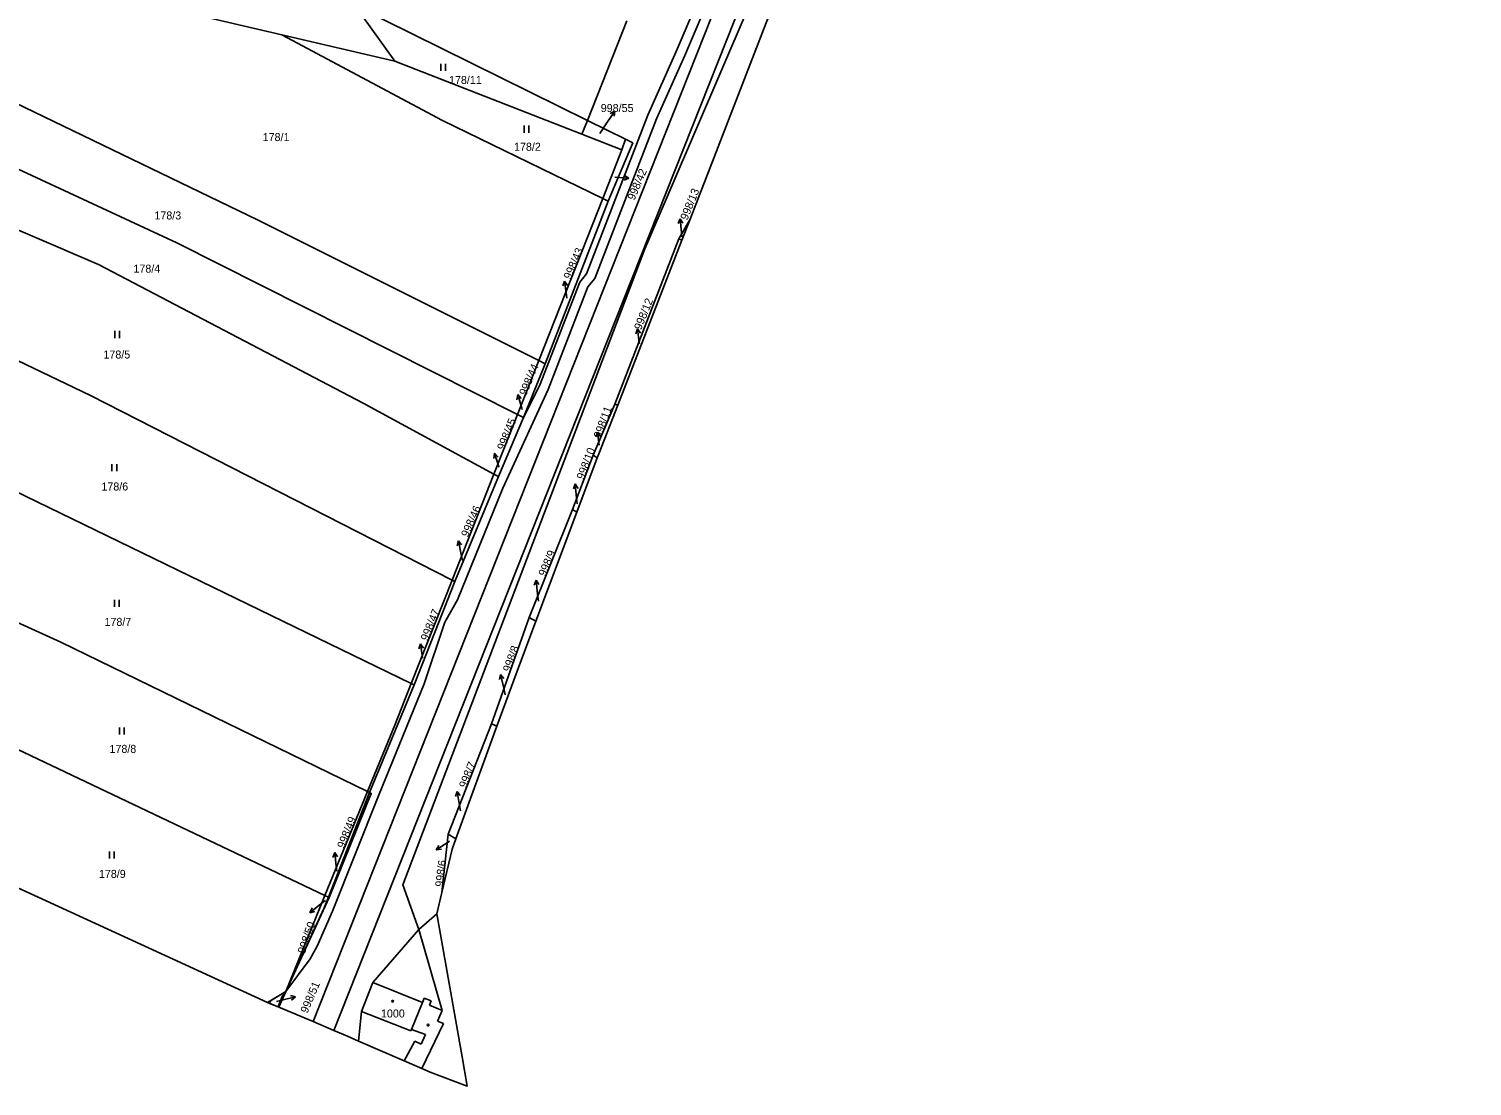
# Model space of a CAD drawing. Extents: x -757266 to -753360, y -1162585 to -1157740.
# Drawn here: x -755060.8 to -754754.3, y -1162585.2 to -1162360.6 of the extents above; entities that cross this region are included whole.
import ezdxf

# ---------------------------------------------------------------- set-up
doc = ezdxf.new("R2010")
doc.units = 0
for name, color, linetype in [('Hranice kat_území', 7, 'Continuous'), ('Hranice parcel', 7, 'Continuous'), ('Parcelní čísla', 7, 'Continuous'), ('Pop  PČ popisy', 7, 'Continuous'), ('Poz předměty', 7, 'Continuous'), ('Vnitřní kresba', 7, 'Continuous'), ('Věcná břemena k části', 7, 'Continuous'), ('Značky budov', 7, 'Continuous'), ('Značky kultur', 7, 'Continuous')]:
    doc.layers.add(name, color=color, linetype=linetype)

msp = doc.modelspace()

# ---------------------------------------------------------------- linework, layer by layer
at = {"layer": 'Hranice kat_území'}
for points in [[(-754974.17, -1162548.58), (-754973.09, -1162544.04), (-754970.91, -1162534.82), (-754970.12, -1162532.66), (-754961.39, -1162508.73), (-754957.12, -1162497.02), (-754953.13, -1162486.42), (-754944.44, -1162463.31), (-754940.08, -1162451.73), (-754939.77, -1162450.9), (-754935.75, -1162440.55), (-754922.13, -1162405.53), (-754920.39, -1162401.05), (-754904.19, -1162359.38), (-754887.61, -1162319.28), (-754851.45, -1162231.96)], [(-755064.06, -1162542.65), (-755010.16, -1162567.43), (-755007.72, -1162568.42), (-755000.46, -1162571.42), (-754996.07, -1162573.33), (-754993.17, -1162574.58), (-754990.79, -1162575.62), (-754981.12, -1162579.81), (-754977.36, -1162581.44), (-754975.59, -1162582.21), (-754967.71, -1162585.17), (-754968.81, -1162578.95), (-754974.17, -1162548.58)]]:
    msp.add_lwpolyline(points, dxfattribs=at)
at = {"layer": 'Hranice parcel'}
for p, q in [((-755096.49, -1162341), (-755007.12, -1162361.91)), ((-754983.11, -1162367.53), (-754991.59, -1162355.66)), ((-754991.59, -1162355.66), (-754942.18, -1162380.1)), ((-754933.79, -1162358.94), (-754942.18, -1162380.1)), ((-754904.19, -1162359.38), (-754920.39, -1162401.05)), ((-755007.12, -1162361.91), (-754983.11, -1162367.53)), ((-754983.11, -1162367.53), (-754943.35, -1162383.04)), ((-754943.35, -1162383.04), (-754942.18, -1162380.1)), ((-754942.18, -1162380.1), (-754934.1, -1162384.09)), ((-754943.35, -1162383.04), (-754934.85, -1162386.36)), ((-754934.85, -1162386.36), (-754934.1, -1162384.09)), ((-754938.92, -1162396.68), (-754934.85, -1162386.36)), ((-754952.51, -1162431.09), (-754938.92, -1162396.68)), ((-754937.81, -1162397.22), (-754951.16, -1162431.76)), ((-754938.92, -1162396.68), (-754937.81, -1162397.22)), ((-754922.76, -1162405.23), (-754920.39, -1162401.05)), ((-754920.39, -1162401.05), (-754922.13, -1162405.53)), ((-754936.37, -1162440.35), (-754922.76, -1162405.23)), ((-754922.13, -1162405.53), (-754935.75, -1162440.55)), ((-754922.13, -1162405.53), (-754922.76, -1162405.23)), ((-754957.02, -1162442.51), (-754952.51, -1162431.09)), ((-754952.51, -1162431.09), (-754951.16, -1162431.76)), ((-754951.16, -1162431.76), (-754955.75, -1162443.15)), ((-754940.94, -1162451.2), (-754936.37, -1162440.35)), ((-754935.75, -1162440.55), (-754936.37, -1162440.35)), ((-754961.09, -1162455.7), (-754955.75, -1162443.15)), ((-754955.75, -1162443.15), (-754957.02, -1162442.51)), ((-754945.37, -1162462.72), (-754940.94, -1162451.2)), ((-754940.08, -1162451.73), (-754944.44, -1162463.31)), ((-754940.08, -1162451.73), (-754940.94, -1162451.2)), ((-754970.94, -1162477.7), (-754962.03, -1162455.19)), ((-754961.09, -1162455.7), (-754970.36, -1162478)), ((-754962.03, -1162455.19), (-754961.09, -1162455.7)), ((-754954.58, -1162485.64), (-754945.37, -1162462.72)), ((-754944.44, -1162463.31), (-754953.13, -1162486.42)), ((-754944.44, -1162463.31), (-754945.37, -1162462.72)), ((-754979.63, -1162499.65), (-754970.94, -1162477.7)), ((-754970.94, -1162477.7), (-754970.36, -1162478)), ((-754962.59, -1162508.22), (-754954.58, -1162485.64)), ((-754953.13, -1162486.42), (-754954.58, -1162485.64)), ((-754997.93, -1162544.71), (-755083.94, -1162503.85)), ((-754971.75, -1162531.64), (-754962.59, -1162508.22)), ((-754961.39, -1162508.73), (-754970.12, -1162532.66)), ((-754961.39, -1162508.73), (-754962.59, -1162508.22)), ((-754997.93, -1162544.71), (-754988.9, -1162522.63)), ((-754973.09, -1162544.04), (-754971.75, -1162531.64)), ((-754970.12, -1162532.66), (-754971.75, -1162531.64)), ((-754970.91, -1162534.82), (-754973.09, -1162544.04)), ((-754970.12, -1162532.66), (-754970.91, -1162534.82)), ((-755064.06, -1162542.65), (-755010.16, -1162567.43)), ((-755006.25, -1162565.05), (-754997.93, -1162544.71)), ((-754997.93, -1162544.71), (-754997.07, -1162545.12)), ((-754973.09, -1162544.04), (-754974.17, -1162548.58)), ((-754997.07, -1162545.12), (-755006.25, -1162565.05)), ((-754974.17, -1162548.58), (-754978.01, -1162551.88)), ((-754968.81, -1162578.95), (-754974.17, -1162548.58)), ((-755010.16, -1162567.43), (-755006.25, -1162565.05)), ((-755007.72, -1162568.42), (-755006.25, -1162565.05)), ((-755010.16, -1162567.43), (-755007.72, -1162568.42)), ((-754996.07, -1162573.33), (-754993.17, -1162574.58)), ((-754993.17, -1162574.58), (-754990.79, -1162575.62)), ((-754967.71, -1162585.17), (-754968.81, -1162578.95))]:
    msp.add_line(p, q, dxfattribs=at)
for points in [[(-754978.01, -1162551.88), (-754981.37, -1162542.41), (-754930.02, -1162407.36), (-754870.17, -1162267.96), (-754836.4, -1162183.6), (-754824.89, -1162157.4), (-754808.97, -1162117.64), (-754790.52, -1162068.93), (-754761.32, -1161999.17), (-754754.27, -1161988.55)], [(-755099.55, -1162362.44), (-755065.93, -1162375.26), (-755012.09, -1162401.26), (-754952.51, -1162431.09)], [(-754938.92, -1162396.68), (-754972.93, -1162380.07), (-755007.12, -1162361.91)], [(-755101.09, -1162374.25), (-755066.17, -1162388.99), (-755029.41, -1162406.11), (-754957.02, -1162442.51)], [(-754934.1, -1162384.09), (-754932.57, -1162384.85), (-754937.81, -1162397.22)], [(-755102.66, -1162386.37), (-755046.04, -1162410.7), (-754989.82, -1162440.1), (-754962.03, -1162455.19)], [(-755108.76, -1162411.24), (-755073.63, -1162426.1), (-755047.73, -1162438.47), (-754970.94, -1162477.7)], [(-754935.75, -1162440.55), (-754939.77, -1162450.9), (-754940.08, -1162451.73)], [(-755102.04, -1162441.81), (-755081.44, -1162450.28), (-754979.63, -1162499.65)], [(-754957.02, -1162442.51), (-754958.5, -1162446.27), (-754962.03, -1162455.19)], [(-755091.61, -1162473.83), (-755054.02, -1162490.91), (-754988.9, -1162522.63)], [(-754970.36, -1162478), (-754979.01, -1162499.95), (-754979.63, -1162499.65)], [(-754953.13, -1162486.42), (-754957.12, -1162497.02), (-754961.39, -1162508.73)], [(-754979.63, -1162499.65), (-754983.12, -1162508.48), (-754988.9, -1162522.63)], [(-754988.9, -1162522.63), (-754988.1, -1162523.02), (-754997.07, -1162545.12)], [(-754978.01, -1162551.88), (-754987.73, -1162563.16), (-754990.19, -1162569.34), (-754990.79, -1162575.62)], [(-755007.72, -1162568.42), (-755000.46, -1162571.42), (-754996.07, -1162573.33)], [(-754990.79, -1162575.62), (-754981.12, -1162579.81), (-754977.36, -1162581.44), (-754975.59, -1162582.21), (-754967.71, -1162585.17)]]:
    msp.add_lwpolyline(points, dxfattribs=at)
at = {"layer": 'Pop  PČ popisy'}
for p, q in [((-754938.05, -1162380.59), (-754936.372, -1162378.102)), ((-754936.372, -1162378.102), (-754937.347, -1162378.652)), ((-754936.372, -1162378.102), (-754936.517, -1162379.212)), ((-754939.56, -1162382.84), (-754938.05, -1162380.59)), ((-754936.36, -1162392.13), (-754933.366, -1162392.339)), ((-754933.366, -1162392.339), (-754934.4, -1162392.769)), ((-754933.366, -1162392.339), (-754934.33, -1162391.77)), ((-754922.472, -1162400.96), (-754922.883, -1162402.002)), ((-754922.21, -1162403.95), (-754922.472, -1162400.96)), ((-754922.472, -1162400.96), (-754921.885, -1162401.914)), ((-754922.14, -1162404.8), (-754922.21, -1162403.95)), ((-754947.026, -1162414.191), (-754947.401, -1162415.246)), ((-754946.66, -1162417.17), (-754947.026, -1162414.191)), ((-754947.026, -1162414.191), (-754946.407, -1162415.124)), ((-754946.58, -1162417.83), (-754946.66, -1162417.17)), ((-754931.546, -1162424.331), (-754931.921, -1162425.386)), ((-754931.18, -1162427.31), (-754931.546, -1162424.331)), ((-754931.546, -1162424.331), (-754930.927, -1162425.264)), ((-754931.15, -1162427.55), (-754931.18, -1162427.31)), ((-754956.997, -1162438.31), (-754957.183, -1162439.414)), ((-754956.12, -1162441.18), (-754956.997, -1162438.31)), ((-754956.997, -1162438.31), (-754956.226, -1162439.121)), ((-754956.02, -1162441.51), (-754956.12, -1162441.18)), ((-754940.04, -1162446.316), (-754940.364, -1162447.282)), ((-754939.66, -1162449.02), (-754940.04, -1162446.316)), ((-754940.04, -1162446.316), (-754939.462, -1162447.155)), ((-754961.917, -1162450.776), (-754962.084, -1162451.883)), ((-754960.99, -1162453.63), (-754961.917, -1162450.776)), ((-754961.917, -1162450.776), (-754961.132, -1162451.574)), ((-754960.96, -1162453.72), (-754960.99, -1162453.63)), ((-754944.752, -1162457.29), (-754945.163, -1162458.332)), ((-754944.49, -1162460.28), (-754944.752, -1162457.29)), ((-754944.752, -1162457.29), (-754944.165, -1162458.244)), ((-754944.37, -1162461.51), (-754944.49, -1162460.28)), ((-754969.594, -1162469.345), (-754969.876, -1162470.428)), ((-754968.97, -1162472.28), (-754969.594, -1162469.345)), ((-754969.594, -1162469.345), (-754968.896, -1162470.22)), ((-754968.71, -1162473.56), (-754968.97, -1162472.28)), ((-754953.074, -1162477.725), (-754953.467, -1162478.774)), ((-754952.76, -1162480.71), (-754953.074, -1162477.725)), ((-754953.074, -1162477.725), (-754952.471, -1162478.669)), ((-754952.6, -1162482.15), (-754952.76, -1162480.71)), ((-754977.659, -1162491.216), (-754977.997, -1162492.283)), ((-754977.19, -1162494.18), (-754977.659, -1162491.216)), ((-754977.659, -1162491.216), (-754977.008, -1162492.127)), ((-754977.17, -1162494.31), (-754977.19, -1162494.18)), ((-754960.625, -1162497.756), (-754960.888, -1162498.844)), ((-754959.95, -1162500.68), (-754960.625, -1162497.756)), ((-754960.625, -1162497.756), (-754959.912, -1162498.619)), ((-754959.63, -1162502.08), (-754959.95, -1162500.68)), ((-754969.881, -1162522.585), (-754970.2, -1162523.658)), ((-754969.36, -1162525.54), (-754969.881, -1162522.585)), ((-754969.881, -1162522.585), (-754969.214, -1162523.484)), ((-754969.16, -1162526.69), (-754969.36, -1162525.54)), ((-754995.854, -1162535.565), (-754996.247, -1162536.614)), ((-754995.54, -1162538.55), (-754995.854, -1162535.565)), ((-754995.854, -1162535.565), (-754995.251, -1162536.509)), ((-754971.79, -1162533.34), (-754974.278, -1162535.018)), ((-754974.278, -1162535.018), (-754973.728, -1162534.043)), ((-754974.278, -1162535.018), (-754973.168, -1162534.873)), ((-754971.47, -1162533.12), (-754971.79, -1162533.34)), ((-754995.44, -1162539.55), (-754995.54, -1162538.55)), ((-754998.79, -1162546.49), (-755001.155, -1162548.338)), ((-755001.155, -1162548.338), (-755000.674, -1162547.326)), ((-754997.81, -1162545.72), (-754998.79, -1162546.49)), ((-755001.155, -1162548.338), (-755000.057, -1162548.116)), ((-755007.07, -1162566.91), (-755004.158, -1162566.184)), ((-755004.158, -1162566.184), (-755005.251, -1162565.94)), ((-755004.158, -1162566.184), (-755005.009, -1162566.912)), ((-755008.2, -1162567.18), (-755007.07, -1162566.91))]:
    msp.add_line(p, q, dxfattribs=at)
at = {"layer": 'Poz předměty'}
for p, q in [((-755000.46, -1162571.42), (-754786.74, -1162032.64)), ((-754934.61, -1162418.42), (-754899.91, -1162330.95)), ((-754996.07, -1162573.33), (-754934.61, -1162418.42))]:
    msp.add_line(p, q, dxfattribs=at)
at = {"layer": 'Vnitřní kresba'}
for p, q in [((-754973.06, -1162569.09), (-754978.01, -1162551.88)), ((-754977.24, -1162567.4), (-754987.73, -1162563.16)), ((-754990.19, -1162569.34), (-754979.67, -1162573.44)), ((-754979.54, -1162573.11), (-754977.24, -1162567.4)), ((-754976.86, -1162566.48), (-754977.24, -1162567.4)), ((-754975.36, -1162567.08), (-754976.86, -1162566.48)), ((-754975.74, -1162568.01), (-754975.36, -1162567.08)), ((-754973.06, -1162569.09), (-754975.74, -1162568.01)), ((-754974, -1162571.4), (-754973.06, -1162569.09)), ((-754977.36, -1162581.44), (-754972.76, -1162571.89)), ((-754972.76, -1162571.89), (-754974, -1162571.4)), ((-754979.67, -1162573.44), (-754979.54, -1162573.11)), ((-754979.54, -1162573.11), (-754976.57, -1162574.2)), ((-754976.57, -1162574.2), (-754977.49, -1162576.26)), ((-754978.86, -1162575.61), (-754981.12, -1162579.81)), ((-754977.49, -1162576.26), (-754978.86, -1162575.61))]:
    msp.add_line(p, q, dxfattribs=at)
at = {"layer": 'Věcná břemena k části'}
for points in [[(-754867.76, -1162224.22), (-754874.77, -1162244.16), (-754886.25, -1162272.86), (-754899.95, -1162307.6), (-754909.98, -1162332.31), (-754914.13, -1162343.84), (-754923.3, -1162365.48), (-754929.38, -1162378.96), (-754942.4, -1162412.64), (-754943.82, -1162414.44), (-754952.39, -1162436.44), (-754955.75, -1162443.15), (-754961.09, -1162455.7), (-754970.36, -1162478), (-754979.01, -1162499.95), (-754988.46, -1162522.84), (-754997.19, -1162545.06), (-754998.07, -1162547.29), (-755002.61, -1162557.14), (-755003.47, -1162558.26), (-755006.25, -1162565.05), (-755001.04, -1162558.17)], [(-755001.04, -1162558.17), (-754999.57, -1162555.47), (-754996.34, -1162548), (-754986.58, -1162523.55), (-754976.85, -1162499.75), (-754972.46, -1162486.61), (-754969.8, -1162481.92), (-754960.13, -1162458.17), (-754950.54, -1162437.21), (-754942.06, -1162415.44), (-754940.64, -1162413.64), (-754927.53, -1162379.73), (-754921.48, -1162366.29), (-754912.26, -1162344.57), (-754908.11, -1162333.03), (-754898.13, -1162308.45), (-754884.48, -1162273.81), (-754872.91, -1162244.89)]]:
    msp.add_lwpolyline(points, dxfattribs=at)
msp.add_lwpolyline([(-755007.05, -1162566.16), (-755006.25, -1162565.05), (-755009.53, -1162567.04), (-755009.74, -1162567.6), (-755007.9, -1162568.35)], close=True, dxfattribs=at)
at = {"layer": 'Značky budov'}
for centre in [(-754983.5468, -1162567.1292), (-754976.0168, -1162572.2192)]:
    msp.add_circle(centre, 0.175, dxfattribs=at)
at = {"layer": 'Značky kultur'}
for p, q in [((-754973.331, -1162369.57), (-754973.331, -1162368.07)), ((-754972.33, -1162369.57), (-754972.33, -1162368.07)), ((-754955.641, -1162382.69), (-754955.641, -1162381.19)), ((-754954.64, -1162382.69), (-754954.64, -1162381.19)), ((-755042.581, -1162426.3), (-755042.581, -1162424.8)), ((-755041.58, -1162426.3), (-755041.58, -1162424.8)), ((-755043.171, -1162454.58), (-755043.171, -1162453.08)), ((-755042.17, -1162454.58), (-755042.17, -1162453.08)), ((-755042.611, -1162483.4), (-755042.611, -1162481.9)), ((-755041.61, -1162483.4), (-755041.61, -1162481.9)), ((-755041.551, -1162510.5), (-755041.551, -1162509)), ((-755040.55, -1162510.5), (-755040.55, -1162509)), ((-755043.701, -1162536.85), (-755043.701, -1162535.35)), ((-755042.7, -1162536.85), (-755042.7, -1162535.35))]:
    msp.add_line(p, q, dxfattribs=at)

# ---------------------------------------------------------------- texts
at = {"layer": 'Parcelní čísla'}
for s, p in [('178/11', (-754971.577, -1162372.35)), ('998/55', (-754939.347, -1162378.31)), ('178/1', (-755011.16, -1162384.48)), ('178/2', (-754957.77, -1162386.53)), ('178/3', (-755034.15, -1162401.12)), ('178/4', (-755038.61, -1162412.41)), ('178/5', (-755044.98, -1162430.65)), ('178/6', (-755045.41, -1162458.68)), ('178/7', (-755044.76, -1162487.43)), ('178/8', (-755043.7, -1162514.4)), ('178/9', (-755045.94, -1162540.95)), ('1000', (-754986.03, -1162570.59))]:
    msp.add_text(s, height=1.7, dxfattribs=at).set_placement(p)
for s, rotation, p in [('998/42', 66.999997, (-754932.217, -1162397.192)), ('998/13', 68, (-754920.969, -1162401.408)), ('998/43', 66.999997, (-754945.747, -1162413.992)), ('998/12', 68, (-754930.799, -1162424.728)), ('998/44', 66.999997, (-754955.207, -1162438.642)), ('998/45', 68, (-754959.881, -1162450.248)), ('998/11', 70, (-754939.341, -1162447.719)), ('998/10', 68.999997, (-754942.976, -1162456.494)), ('998/46', 66, (-754967.563, -1162468.725)), ('998/9', 66.999997, (-754951.117, -1162477.052)), ('998/47', 68, (-754976.111, -1162490.748)), ('998/8', 70, (-754958.621, -1162497.35)), ('998/7', 68, (-754967.971, -1162521.998)), ('998/49', 68, (-754993.861, -1162534.828)), ('998/6', 83, (-754972.856, -1162542.925)), ('998/50', 71, (-755002.206, -1162557.192)), ('998/51', 66.999997, (-755001.667, -1162569.823))]:
    msp.add_text(s, height=1.7, rotation=rotation, dxfattribs=at).set_placement(p)

doc.saveas('drawing.dxf')
